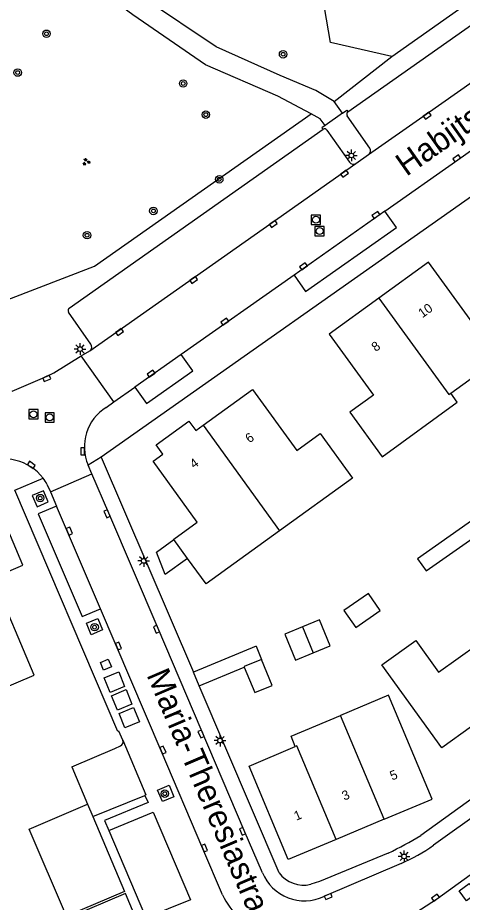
# Model space of a CAD drawing. Extents: x 136000 to 138005, y 398500 to 400500.
# Drawn here: x 137696.2 to 137743.9, y 399682 to 399777 of the extents above; entities that cross this region are included whole.
import ezdxf

# ---------------------------------------------------------------- set-up
doc = ezdxf.new("R2010")
doc.units = 0
for name, color, linetype in [('gg-afsc-erfafscheiding', 7, 'Continuous'), ('gg-afsc-hekwerk', 7, 'Continuous'), ('gg-anno-huisnummerreeks BGT', 7, 'Continuous'), ('gg-anno-openbare ruimte label', 7, 'Continuous'), ('gg-bbg-bijgebouw', 7, 'Continuous'), ('gg-bbg-gedigitaliseerde bijgebouw', 7, 'Continuous'), ('gg-bbg-hoofdgebouw', 7, 'Continuous'), ('gg-bbg-tussenscheiding', 7, 'Continuous'), ('gg-knt-verharding', 7, 'Continuous'), ('gg-knt-verharding nz', 7, 'Continuous'), ('gg-kwrk-afval apart plaats', 7, 'Continuous'), ('gt-grn-groengrens', 7, 'Continuous'), ('gt-grn-weggrens', 7, 'Continuous'), ('gt-symb-boom', 7, 'Continuous'), ('gt-symb-groenvak', 7, 'Continuous'), ('gt-symb-kolk', 7, 'Continuous'), ('gt-symb-lichtmast', 7, 'Continuous'), ('gt-symb-rioolschacht', 7, 'Continuous')]:
    doc.layers.add(name, color=color, linetype=linetype)

# ---------------------------------------------------------------- blocks, each defined once
blk = doc.blocks.new('gt0-KOLK')
at = {"layer": 'gt-symb-kolk'}
blk.add_lwpolyline([(0, 0), (0.375, 0), (0.375, 0.4), (-0.375, 0.4), (-0.375, 0), (0, 0)], dxfattribs=at)
blk = doc.blocks.new('gt0-LMAST')
at = {"layer": 'gt-symb-lichtmast'}
for p, q in [((-0.182, 0.173), (-0.447, 0.438)), ((-0.005, 0.246), (-0.005, 0.621)), ((0.172, 0.173), (0.437, 0.438)), ((-0.255, -0.004), (-0.63, -0.004)), ((-0.182, -0.181), (-0.447, -0.446)), ((-0.005, -0.254), (-0.005, -0.629)), ((0.437, -0.446), (0.172, -0.181)), ((0.245, -0.004), (0.62, -0.004))]:
    blk.add_line(p, q, dxfattribs=at)
blk.add_circle((-0.005, -0.004), 0.25, dxfattribs=at)
blk = doc.blocks.new('gt0-BOOM')
at = {"layer": 'gt-symb-boom'}
for radius in [0.4, 0.2]:
    blk.add_circle((0, 0), radius, dxfattribs=at)
blk = doc.blocks.new('gt0-GRVAK')
at = {"layer": 'gt-symb-groenvak'}
for p, q in [((-0.11, 0.189), (-0.228, 0.24)), ((-0.182, 0.153), (0.088, 0.153)), ((-0.091, 0.211), (-0.156, 0.322)), ((-0.047, 0.214), (-0.047, 0.393)), ((-0.004, 0.211), (0.061, 0.322)), ((0.015, 0.189), (0.133, 0.24)), ((0.262, -0.052), (0.197, 0.059)), ((0.305, -0.049), (0.305, 0.13)), ((0.349, -0.052), (0.414, 0.059)), ((-0.245, -0.228), (-0.363, -0.177)), ((-0.318, -0.264), (-0.047, -0.264)), ((-0.226, -0.206), (-0.291, -0.095)), ((-0.183, -0.203), (-0.183, -0.024)), ((-0.139, -0.206), (-0.074, -0.095)), ((-0.12, -0.228), (-0.002, -0.177)), ((0.243, -0.074), (0.125, -0.023)), ((0.17, -0.11), (0.441, -0.11)), ((0.368, -0.074), (0.486, -0.023))]:
    blk.add_line(p, q, dxfattribs=at)
blk = doc.blocks.new('gt0-RS')
at = {"layer": 'gt-symb-rioolschacht'}
blk.add_lwpolyline([(-0.5, -0.5), (0.5, -0.5), (0.5, 0.5), (-0.5, 0.5)], close=True, dxfattribs=at)
blk.add_circle((0, 0), 0.375, dxfattribs=at)

msp = doc.modelspace()

# ---------------------------------------------------------------- linework, layer by layer
at = {"layer": 'gg-afsc-erfafscheiding'}
msp.add_line((137721.763, 399709.504), (137722.352, 399708.07), dxfattribs=at)
msp.add_lwpolyline([(137750.944, 399727.211), (137739.117, 399718.865), (137740.03, 399717.571)], dxfattribs=at)
at = {"layer": 'gg-afsc-hekwerk'}
for p, q in [((137740.03, 399717.571), (137745.055, 399721.085)), ((137701.961, 399696.524), (137703.667, 399692.504))]:
    msp.add_line(p, q, dxfattribs=at)
at = {"layer": 'gg-bbg-bijgebouw'}
for p, q in [((137728.579, 399712.33), (137726.739, 399711.561)), ((137697.391, 399689.825), (137703.667, 399692.504)), ((137703.667, 399692.504), (137704.231, 399691.175)), ((137701.387, 399680.464), (137697.391, 399689.825))]:
    msp.add_line(p, q, dxfattribs=at)
for points in [[(137714.414, 399718.917), (137712.008, 399717.173), (137711.073, 399719.601), (137712.938, 399720.953)], [(137727.909, 399708.771), (137729.738, 399709.536), (137728.579, 399712.33)], [(137726.739, 399711.561), (137724.856, 399710.774), (137726.015, 399707.979), (137727.909, 399708.771)], [(137722.352, 399708.07), (137720.471, 399707.292), (137720.498, 399707.226)], [(137720.498, 399707.226), (137721.62, 399704.496), (137723.501, 399705.273), (137722.352, 399708.07)], [(137704.231, 399691.175), (137707.643, 399683.134), (137701.387, 399680.464)]]:
    msp.add_lwpolyline(points, dxfattribs=at)
at = {"layer": 'gg-bbg-gedigitaliseerde bijgebouw'}
msp.add_lwpolyline([(137735.112, 399713.321), (137733.843, 399715.157), (137731.208, 399713.333), (137732.479, 399711.496), (137735.112, 399713.321)], dxfattribs=at)
at = {"layer": 'gg-bbg-hoofdgebouw'}
for p, q in [((137724.271, 399721.879), (137716.392, 399716.187)), ((137712.938, 399720.953), (137712.927, 399720.968)), ((137716.392, 399716.187), (137714.414, 399718.917)), ((137735.525, 399690.888), (137730.374, 399688.728))]:
    msp.add_line(p, q, dxfattribs=at)
for points in [[(137742.67, 399736.659), (137747.461, 399740.125), (137748.161, 399739.154), (137751.002, 399741.216), (137747.563, 399746.004), (137745.04, 399744.195), (137740.286, 399750.742), (137734.965, 399746.892)], [(137734.965, 399746.892), (137729.623, 399743.028), (137734.368, 399736.458)], [(137716.071, 399733.222), (137721.399, 399737.066), (137726.142, 399730.513), (137728.668, 399732.33), (137732.126, 399727.554), (137724.271, 399721.879)], [(137734.368, 399736.458), (137731.847, 399734.628), (137735.294, 399729.84), (137743.373, 399735.688), (137742.67, 399736.659)], [(137710.697, 399729.356), (137711.754, 399730.116), (137711.022, 399731.134), (137714.542, 399733.671), (137715.29, 399732.658), (137716.071, 399733.222)], [(137712.927, 399720.968), (137715.456, 399722.8), (137710.697, 399729.356)], [(137667.454, 399693.411), (137697.919, 399706.374), (137693.48, 399716.825), (137696.706, 399718.188), (137694.641, 399723.147), (137691.425, 399721.783), (137691.178, 399722.368), (137676.755, 399716.268)], [(137751.989, 399700.801), (137747.364, 399697.461), (137744.906, 399700.862), (137741.722, 399698.585), (137735.292, 399707.493), (137738.913, 399710.086), (137741.368, 399706.686), (137745.573, 399709.716), (137746.138, 399708.931)], [(137735.525, 399690.888), (137740.677, 399693.047), (137735.983, 399704.21), (137730.848, 399702.048)], [(137725.972, 399698.711), (137725.521, 399699.805), (137730.848, 399702.048)], [(137730.374, 399688.728), (137725.222, 399686.569), (137721.007, 399696.608), (137725.972, 399698.711)]]:
    msp.add_lwpolyline(points, dxfattribs=at)
at = {"layer": 'gg-bbg-tussenscheiding'}
for p, q in [((137716.071, 399733.222), (137724.271, 399721.879)), ((137714.414, 399718.917), (137712.938, 399720.953)), ((137726.739, 399711.561), (137727.909, 399708.771)), ((137735.525, 399690.888), (137730.848, 399702.048))]:
    msp.add_line(p, q, dxfattribs=at)
for points in [[(137734.965, 399746.892), (137742.468, 399736.513), (137742.67, 399736.659)], [(137730.374, 399688.728), (137726.157, 399698.789), (137725.972, 399698.711)]]:
    msp.add_lwpolyline(points, dxfattribs=at)
at = {"layer": 'gg-knt-verharding'}
for p, q in [((137731.624, 399766.898), (137755.354, 399783.597)), ((137761.687, 399769.653), (137705.143, 399729.806)), ((137731.041, 399766.751), (137730.151, 399768.025)), ((137731.041, 399766.751), (137729.2, 399765.445)), ((137733.971, 399763.005), (137731.545, 399766.48)), ((137701.688, 399745.801), (137728.967, 399765.026)), ((137729.375, 399764.944), (137731.801, 399761.476)), ((137732.478, 399761.351), (137733.841, 399762.314)), ((137735.609, 399756.238), (137725.849, 399749.35)), ((137725.849, 399749.35), (137713.73, 399740.819)), ((137704.028, 399741.939), (137701.617, 399745.392)), ((137702.986, 399740.678), (137703.9, 399741.233)), ((137706.484, 399735.727), (137702.986, 399740.678)), ((137713.73, 399740.819), (137708.75, 399737.314)), ((137706.484, 399735.727), (137708.75, 399737.314)), ((137705.668, 399735.138), (137706.484, 399735.727)), ((137705.143, 399729.806), (137715.032, 399706.698)), ((137704.111, 399727.997), (137703.716, 399728.938)), ((137699.668, 399726.072), (137704.111, 399727.997)), ((137792.315, 399727.196), (137739.474, 399689.158)), ((137699.301, 399726.903), (137699.668, 399726.072)), ((137699.668, 399726.072), (137700.327, 399724.546)), ((137705.056, 399713.513), (137700.327, 399724.546)), ((137721.763, 399709.504), (137715.032, 399706.698)), ((137715.66, 399705.215), (137720.498, 399707.226)), ((137724.235, 399685.154), (137715.66, 399705.215)), ((137704.231, 399691.175), (137709.82, 399693.46)), ((137705.934, 399689.681), (137709.89, 399680.398)), ((137737.334, 399686.139), (137729.047, 399682.61))]:
    msp.add_line(p, q, dxfattribs=at)
for points in [[(137730.151, 399768.025), (137728.174, 399769.181), (137724.35, 399770.804), (137717.492, 399773.87), (137709.776, 399779.069), (137702.74, 399784.252), (137700.781, 399786.298), (137700.647, 399786.642)], [(137727.69, 399766.668), (137724.118, 399768.577), (137716.335, 399771.93), (137708.515, 399777.318), (137701.077, 399782.847), (137698.913, 399785.478), (137698.747, 399785.908)], [(137731.041, 399766.751), (137731.498, 399767.075), (137731.624, 399766.898)], [(137729.2, 399765.445), (137728.64, 399766.156), (137727.69, 399766.668)], [(137729.2, 399765.445), (137728.847, 399765.194), (137728.967, 399765.026)], [(137735.609, 399756.238), (137743.432, 399761.733), (137748.6, 399765.384)], [(137695.564, 399736.888), (137699.314, 399738.491), (137700.034, 399738.863), (137702.986, 399740.678)], [(137722.445, 399685.142), (137720.493, 399689.679), (137711.248, 399711.388), (137705.944, 399723.794), (137704.111, 399727.997)], [(137707.447, 399699.4), (137707.035, 399700.352), (137706.93, 399700.306), (137695.848, 399726.247)], [(137698.236, 399724.454), (137699.452, 399724.985), (137698.925, 399726.192), (137697.71, 399725.68), (137698.236, 399724.454)], [(137791.895, 399724.849), (137783.5, 399718.797), (137774.28, 399712.179), (137764.206, 399704.9), (137746.187, 399691.931), (137740.829, 399688.098)], [(137718.167, 399682.77), (137716.041, 399687.727), (137711.577, 399698.252), (137705.056, 399713.513)], [(137705.28, 399711.229), (137704.051, 399710.716), (137703.536, 399711.945), (137704.771, 399712.459), (137705.28, 399711.229)], [(137706.224, 399707.252), (137705.382, 399706.909), (137705.044, 399707.75), (137705.887, 399708.092), (137706.224, 399707.252)], [(137701.961, 399696.524), (137706.61, 399698.497), (137707.189, 399698.77)], [(137712.939, 399693.301), (137711.707, 399692.798), (137711.179, 399694.013), (137712.424, 399694.539), (137712.939, 399693.301)], [(137709.82, 399693.46), (137710.167, 399692.688), (137705.479, 399690.75), (137705.934, 399689.681)], [(137735.969, 399687.263), (137728.594, 399684.205), (137727.635, 399683.913)], [(137738.436, 399680.556), (137741.152, 399682.304), (137744.761, 399684.907)], [(137745.414, 399682.909), (137744.353, 399682.136), (137743.577, 399683.217), (137744.651, 399683.989), (137745.414, 399682.909)], [(137708.968, 399680.014), (137707.734, 399682.921), (137701.708, 399680.349), (137703.653, 399675.792)]]:
    msp.add_lwpolyline(points, dxfattribs=at)
for centre, radius, start, end in [((137731.812, 399766.646), 0.314, 126.72569, 211.86952), ((137729.12, 399764.73), 0.333, 39.99025, 117.28189), ((137733.545, 399762.727), 0.508, 305.59884, 33.09177), ((137732.203, 399761.759), 0.492, 215.16038, 303.91729), ((137701.876, 399745.558), 0.307, 127.68904, 212.61482), ((137703.602, 399741.652), 0.514, 305.46526, 33.98219), ((137708.343, 399730.889), 5.021, 122.19029, 202.85767), ((137694.745, 399724.404), 5.196, 37.18105, 115.5968), ((137694.772, 399724.419), 5.166, 28.74146, 37.22455), ((137706.98, 399699.223), 0.499, 294.73129, 20.72818), ((137719.153, 399722.554), 39.093, 295.47698, 301.31932), ((137729.374, 399704.438), 19.955, 293.50974, 305.03283), ((137726.948, 399687.01), 4.875, 202.53181, 295.50254), ((137726.851, 399687.042), 3.226, 215.82664, 284.0692), ((137726.858, 399686.958), 9.647, 205.72854, 241.6861)]:
    msp.add_arc(centre, radius, start, end, dxfattribs=at)
at = {"layer": 'gg-knt-verharding nz'}
msp.add_line((137715.66, 399705.215), (137715.032, 399706.698), dxfattribs=at)
for points in [[(137733.841, 399762.314), (137740.027, 399766.65), (137758.89, 399779.934)], [(137703.9, 399741.233), (137723.509, 399755.011), (137732.478, 399761.351)], [(137725.849, 399749.35), (137727.086, 399747.59), (137736.845, 399754.478), (137735.609, 399756.238)], [(137708.75, 399737.314), (137709.983, 399735.555), (137714.968, 399739.063), (137713.73, 399740.819)], [(137700.327, 399724.546), (137698.366, 399723.698), (137703.076, 399712.667), (137705.056, 399713.513)], [(137707.447, 399699.4), (137709.94, 399693.511), (137709.82, 399693.46)], [(137705.934, 399689.681), (137710.72, 399691.669), (137714.735, 399682.238), (137709.936, 399680.285), (137709.89, 399680.398)]]:
    msp.add_lwpolyline(points, dxfattribs=at)
at = {"layer": 'gg-kwrk-afval apart plaats'}
for points in [[(137707.641, 399705.163), (137706.083, 399704.528), (137705.446, 399706.075), (137707.008, 399706.717), (137707.641, 399705.163)], [(137708.436, 399703.263), (137706.88, 399702.616), (137706.245, 399704.167), (137707.801, 399704.819), (137708.436, 399703.263)], [(137709.237, 399701.346), (137707.681, 399700.706), (137707.044, 399702.247), (137708.591, 399702.891), (137709.237, 399701.346)]]:
    msp.add_lwpolyline(points, dxfattribs=at)
at = {"layer": 'gt-grn-groengrens'}
for p, q in [((137736.361, 399772.838), (137754.327, 399785.556)), ((137730.151, 399768.025), (137736.361, 399772.838))]:
    msp.add_line(p, q, dxfattribs=at)
for points in [[(137736.361, 399772.838), (137729.768, 399774.362), (137729.113, 399778.112), (137717.371, 399782.291), (137711.724, 399786.684)], [(137676.592, 399737.816), (137695.023, 399746.715), (137704.414, 399750.319), (137727.69, 399766.668)]]:
    msp.add_lwpolyline(points, dxfattribs=at)
at = {"layer": 'gt-grn-weggrens'}
for p, q in [((137705.143, 399729.806), (137703.716, 399728.938)), ((137695.848, 399726.247), (137698.885, 399727.544))]:
    msp.add_line(p, q, dxfattribs=at)

# ---------------------------------------------------------------- block references
at = {"layer": 'gt-symb-boom'}
for p in [(137699.252, 399775.287), (137724.667, 399773.081), (137696.164, 399771.116), (137713.939, 399769.939), (137716.37, 399766.596), (137717.812, 399759.649), (137710.737, 399756.249), (137703.61, 399753.641), (137698.583, 399725.402), (137704.424, 399711.529), (137711.961, 399693.644)]:
    msp.add_blockref('gt0-BOOM', p, dxfattribs=at)
at = {"layer": 'gt-symb-groenvak'}
msp.add_blockref('gt0-GRVAK', (137703.511, 399761.521), dxfattribs=at)
at = {"layer": 'gt-symb-kolk'}
for p, rotation in [((137740.027, 399766.65), -144.96699381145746), ((137743.432, 399761.733), 35.10241910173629), ((137731.151, 399760.408), -144.96699381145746), ((137734.754, 399755.638), 35.102419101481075), ((137723.509, 399755.011), -144.96699381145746), ((137726.98, 399750.145), 35.10241910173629), ((137714.941, 399749), -144.96699381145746), ((137718.516, 399744.196), 35.10241910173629), ((137706.982, 399743.396), -144.96699381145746), ((137699.211, 399738.447), -156.8512143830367), ((137710.604, 399738.613), 35.20557013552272), ((137703.342, 399730.439), 91.5496839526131), ((137697.506, 399728.806), -35.19432375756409), ((137705.944, 399723.794), 113.56098916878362), ((137701.526, 399721.772), -66.86180669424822), ((137711.248, 399711.388), 113.14878561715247), ((137706.802, 399709.427), -66.86180669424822), ((137716.043, 399700.126), 113.06931229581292), ((137711.577, 399698.252), -67.01758695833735), ((137720.493, 399689.679), 113.06931229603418), ((137716.041, 399687.727), -66.78233632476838), ((137729.438, 399682.778), -156.84379428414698), ((137741.152, 399682.304), 35.80785039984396)]:
    msp.add_blockref('gt0-KOLK', p, dxfattribs=dict(at, rotation=rotation))
at = {"layer": 'gt-symb-lichtmast'}
for p in [(137732.009, 399762.212), (137702.867, 399741.418), (137709.708, 399718.656), (137717.905, 399699.354), (137737.673, 399686.903)]:
    msp.add_blockref('gt0-LMAST', p, dxfattribs=at)
at = {"layer": 'gt-symb-rioolschacht'}
for p in [(137728.195, 399755.307), (137728.591, 399754.083), (137697.857, 399734.406), (137699.596, 399734.067)]:
    msp.add_blockref('gt0-RS', p, dxfattribs=at)

# ---------------------------------------------------------------- texts
at = {"layer": 'gg-anno-huisnummerreeks BGT'}
for s, rotation, p in [('10', 35.9, (137739.634, 399744.715)), ('8', 35.9, (137734.616, 399741.086)), ('6', 35.8, (137721.054, 399731.268)), ('4', 35.8, (137715.098, 399728.524)), ('5', 22.7, (137736.39, 399695.046)), ('3', 22.8, (137731.238, 399692.885)), ('1', 22.7, (137726.087, 399690.727))]:
    msp.add_text(s, height=1, rotation=rotation, dxfattribs=at).set_placement(p)
at = {"layer": 'gg-anno-openbare ruimte label'}
for s, rotation, p in [('Habijtstraat', 35.2, (137737.913, 399759.9)), ('Maria-Theresiastraat', 293.2, (137709.969, 399706.408))]:
    msp.add_text(s, height=2.5, rotation=rotation, dxfattribs=at).set_placement(p)

doc.saveas('drawing.dxf')
